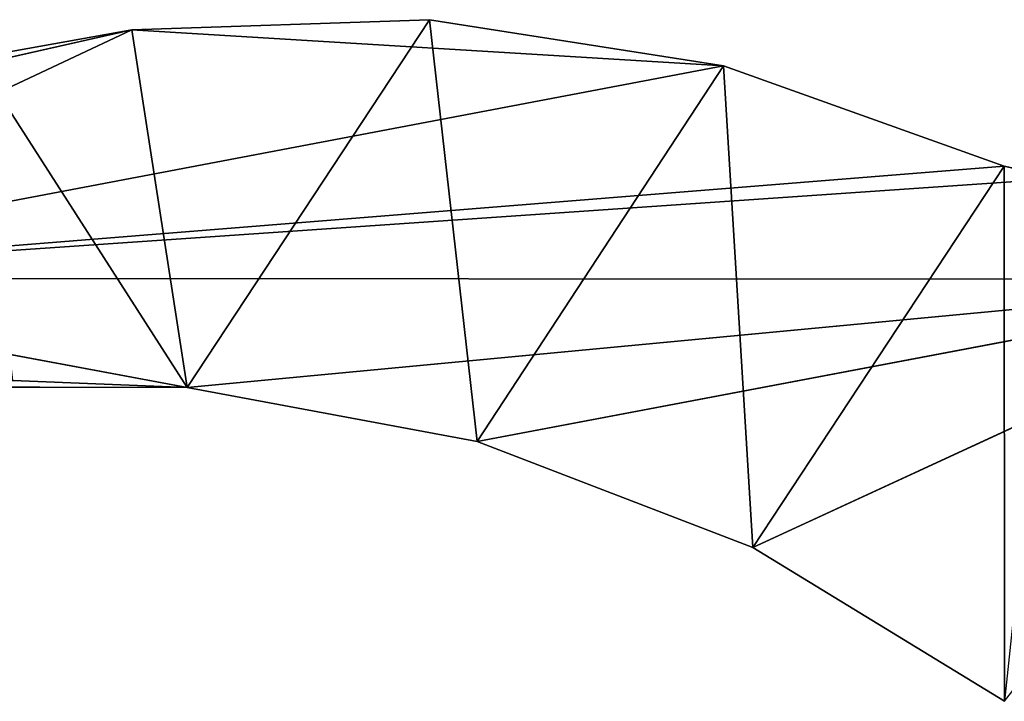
# Model space of a CAD drawing. Extents: x 0 to 110, y -110 to 0.
# Tile 1054 of 1056: x 95 to 102, y -54 to -49. Entities that reach past the tile are written whole.
import ezdxf

# ---------------------------------------------------------------- set-up
doc = ezdxf.new("R2010")
doc.units = 0
doc.header["$LTSCALE"] = 25.4
doc.layers.get('0').update_dxf_attribs({"color": 13, "linetype": 'CONTINUOUS'})

# ---------------------------------------------------------------- blocks, each defined once
blk = doc.blocks.new('REFLECTOR-LED-GU10-ES111-D')
at = {"color": 18}
for p, q in [((102.7577, 56, 50.119), (91.769, 56, 50.8718)), ((91.769, 56, 50.8718), (104.8299, 56, 50.879)), ((91.769, 56, 50.8718), (104.8299, 56, 50.879)), ((91.769, 56, 50.8718), (96.1754, 56, 51.6954)), ((91.769, 56, 50.8718), (96.1754, 56, 51.6954)), ((91.769, 56, 50.8718), (95.7575, 56, 48.9953)), ((91.769, 56, 50.8718), (95.7575, 56, 48.9953)), ((91.769, 56, 50.8718), (100.224, 56, 49.2671)), ((91.769, 56, 50.8718), (100.224, 56, 49.2671)), ((91.769, 56, 50.8718), (102.3398, 56, 50.0246)), ((91.769, 56, 50.8718), (102.3398, 56, 50.0246)), ((102.7577, 56, 50.119), (91.769, 56, 50.8718)), ((95.7575, 56, 48.9953), (93.5655, 56, 49.4907)), ((93.5655, 56, 49.4907), (95.7575, 54, 48.9953)), ((95.7575, 56, 48.9953), (93.5655, 56, 49.4907)), ((93.5655, 56, 49.4907), (95.7575, 54, 48.9953)), ((93.9482, 56, 51.69), (96.1754, 56, 51.6954)), ((93.9482, 56, 51.69), (96.1754, 56, 51.6954)), ((96.1754, 56, 51.6954), (94.8589, 54, 51.6432)), ((96.1754, 56, 51.6954), (94.8589, 54, 51.6432)), ((98.0036, 56, 48.9199), (95.7575, 56, 48.9953)), ((95.7575, 56, 48.9953), (100.224, 56, 49.2671)), ((95.7575, 56, 48.9953), (100.224, 56, 49.2671)), ((95.7575, 56, 48.9953), (95.7575, 54, 48.9953)), ((95.7575, 56, 48.9953), (95.7575, 54, 48.9953)), ((98.0036, 56, 48.9199), (95.7575, 56, 48.9953)), ((98.0036, 56, 48.9199), (95.7575, 54, 48.9953)), ((98.0036, 56, 48.9199), (95.7575, 54, 48.9953)), ((96.1754, 56, 51.6954), (98.3648, 56, 52.1039)), ((104.8299, 56, 50.879), (96.1754, 56, 51.6954)), ((104.8299, 56, 50.879), (96.1754, 56, 51.6954)), ((98.3648, 56, 52.1039), (96.1754, 54, 51.6954)), ((98.3648, 56, 52.1039), (96.1754, 54, 51.6954)), ((96.1754, 56, 51.6954), (98.3648, 56, 52.1039)), ((96.1754, 56, 51.6954), (96.1754, 54, 51.6954)), ((96.1754, 56, 51.6954), (96.1754, 54, 51.6954)), ((100.224, 56, 49.2671), (98.0036, 56, 48.9199)), ((98.0036, 56, 48.9199), (98.0036, 54, 48.9199)), ((98.0036, 56, 48.9199), (98.0036, 54, 48.9199)), ((100.224, 56, 49.2671), (98.0036, 56, 48.9199)), ((100.224, 56, 49.2671), (98.0036, 54, 48.9199)), ((100.224, 56, 49.2671), (98.0036, 54, 48.9199)), ((98.3648, 56, 52.1039), (104.8299, 56, 50.879)), ((98.3648, 56, 52.1039), (100.444, 56, 52.9021)), ((98.3648, 56, 52.1039), (104.8299, 56, 50.879)), ((100.444, 56, 52.9021), (98.3648, 54, 52.1039)), ((100.444, 56, 52.9021), (98.3648, 54, 52.1039)), ((98.3648, 56, 52.1039), (100.444, 56, 52.9021)), ((98.3648, 56, 52.1039), (98.3648, 54, 52.1039)), ((98.3648, 56, 52.1039), (98.3648, 54, 52.1039)), ((102.3398, 56, 50.0246), (100.224, 56, 49.2671)), ((100.224, 56, 49.2671), (100.224, 54, 49.2671)), ((100.224, 56, 49.2671), (100.224, 54, 49.2671)), ((102.3398, 56, 50.0246), (100.224, 56, 49.2671)), ((102.3398, 56, 50.0246), (100.224, 54, 49.2671)), ((102.3398, 56, 50.0246), (100.224, 54, 49.2671)), ((100.444, 56, 52.9021), (104.8299, 56, 50.879)), ((100.444, 56, 52.9021), (104.8299, 56, 50.879)), ((100.444, 56, 52.9021), (102.3444, 56, 54.0636)), ((102.3444, 56, 54.0636), (100.444, 54, 52.9021)), ((102.3444, 56, 54.0636), (100.444, 54, 52.9021)), ((100.444, 56, 52.9021), (102.3444, 56, 54.0636)), ((100.444, 56, 52.9021), (100.444, 54, 52.9021)), ((100.444, 56, 52.9021), (100.444, 54, 52.9021)), ((102.7577, 56, 50.119), (102.3398, 56, 50.0246)), ((102.3398, 54, 50.0246), (102.3398, 56, 50.0246)), ((102.3398, 56, 50.0246), (102.7577, 54, 50.119)), ((102.3398, 56, 50.0246), (102.7577, 54, 50.119)), ((102.7577, 56, 50.119), (102.3398, 56, 50.0246)), ((102.3398, 54, 50.0246), (102.3398, 56, 50.0246)), ((94.5784, 54, 49.2076), (96.1754, 54, 51.6954)), ((94.5784, 54, 49.2076), (95.7575, 54, 48.9953)), ((94.5784, 54, 49.2076), (96.1754, 54, 51.6954)), ((94.5784, 54, 49.2076), (95.7575, 54, 48.9953)), ((96.1754, 54, 51.6954), (94.8589, 54, 51.6432)), ((96.1754, 54, 51.6954), (94.8589, 54, 51.6432)), ((95.7575, 54, 48.9953), (96.1754, 54, 51.6954)), ((95.7575, 54, 48.9953), (96.1754, 54, 51.6954)), ((95.7575, 54, 48.9953), (98.0036, 54, 48.9199)), ((95.7575, 54, 48.9953), (98.0036, 54, 48.9199)), ((98.0036, 54, 48.9199), (96.1754, 54, 51.6954)), ((98.0036, 54, 48.9199), (96.1754, 54, 51.6954)), ((98.3648, 54, 52.1039), (96.1754, 54, 51.6954)), ((98.3648, 54, 52.1039), (96.1754, 54, 51.6954)), ((98.0036, 54, 48.9199), (98.3648, 54, 52.1039)), ((98.0036, 54, 48.9199), (98.3648, 54, 52.1039)), ((98.0036, 54, 48.9199), (100.224, 54, 49.2671)), ((98.0036, 54, 48.9199), (100.224, 54, 49.2671)), ((100.224, 54, 49.2671), (98.3648, 54, 52.1039)), ((100.224, 54, 49.2671), (98.3648, 54, 52.1039)), ((100.444, 54, 52.9021), (98.3648, 54, 52.1039)), ((100.444, 54, 52.9021), (98.3648, 54, 52.1039)), ((100.224, 54, 49.2671), (100.444, 54, 52.9021)), ((100.224, 54, 49.2671), (100.444, 54, 52.9021)), ((100.224, 54, 49.2671), (102.3398, 54, 50.0246)), ((100.224, 54, 49.2671), (102.3398, 54, 50.0246)), ((102.3398, 54, 50.0246), (100.444, 54, 52.9021)), ((102.3398, 54, 50.0246), (100.444, 54, 52.9021)), ((102.3444, 54, 54.0636), (100.444, 54, 52.9021)), ((102.3444, 54, 54.0636), (100.444, 54, 52.9021)), ((102.3398, 54, 50.0246), (102.3444, 54, 54.0636)), ((102.3398, 54, 50.0246), (102.3444, 54, 54.0636)), ((102.3398, 54, 50.0246), (102.7577, 54, 50.119)), ((102.3398, 54, 50.0246), (102.7577, 54, 50.119))]:
    blk.add_line(p, q, dxfattribs=at)
mesh = blk.add_polyface(dxfattribs=at)
corners = [(104.8299, 56, 50.879), (102.7577, 56, 50.119), (91.769, 56, 50.8718)]
mesh.append_faces([[corners[k] for k in face] for face in [(0, 1, 2)]], dxfattribs={"color": 18})
mesh = blk.add_polyface(dxfattribs=at)
corners = [(96.1754, 56, 51.6954), (104.8299, 56, 50.879), (91.769, 56, 50.8718)]
mesh.append_faces([[corners[k] for k in face] for face in [(0, 1, 2)]], dxfattribs={"color": 18})
mesh = blk.add_polyface(dxfattribs=at)
corners = [(96.1754, 56, 51.6954), (91.769, 56, 50.8718), (93.9482, 56, 51.69)]
mesh.append_faces([[corners[k] for k in face] for face in [(0, 1, 2)]], dxfattribs={"color": 18})
mesh = blk.add_polyface(dxfattribs=at)
corners = [(91.769, 56, 50.8718), (95.7575, 56, 48.9953), (93.5655, 56, 49.4907)]
mesh.append_faces([[corners[k] for k in face] for face in [(0, 1, 2)]], dxfattribs={"color": 18})
mesh = blk.add_polyface(dxfattribs=at)
corners = [(91.769, 56, 50.8718), (100.224, 56, 49.2671), (95.7575, 56, 48.9953)]
mesh.append_faces([[corners[k] for k in face] for face in [(0, 1, 2)]], dxfattribs={"color": 18})
mesh = blk.add_polyface(dxfattribs=at)
corners = [(91.769, 56, 50.8718), (102.3398, 56, 50.0246), (100.224, 56, 49.2671)]
mesh.append_faces([[corners[k] for k in face] for face in [(0, 1, 2)]], dxfattribs={"color": 18})
mesh = blk.add_polyface(dxfattribs=at)
corners = [(91.769, 56, 50.8718), (102.7577, 56, 50.119), (102.3398, 56, 50.0246)]
mesh.append_faces([[corners[k] for k in face] for face in [(0, 1, 2)]], dxfattribs={"color": 18})
mesh = blk.add_polyface(dxfattribs=at)
corners = [(95.7575, 54, 48.9953), (94.5784, 54, 49.2076), (93.5655, 56, 49.4907)]
mesh.append_faces([[corners[k] for k in face] for face in [(0, 1, 2)]], dxfattribs={"color": 18})
mesh = blk.add_polyface(dxfattribs=at)
corners = [(95.7575, 54, 48.9953), (93.5655, 56, 49.4907), (95.7575, 56, 48.9953)]
mesh.append_faces([[corners[k] for k in face] for face in [(0, 1, 2)]], dxfattribs={"color": 18})
mesh = blk.add_polyface(dxfattribs=at)
corners = [(96.1754, 56, 51.6954), (93.9482, 56, 51.69), (94.8589, 54, 51.6432)]
mesh.append_faces([[corners[k] for k in face] for face in [(0, 1, 2)]], dxfattribs={"color": 18})
mesh = blk.add_polyface(dxfattribs=at)
corners = [(96.1754, 56, 51.6954), (94.8589, 54, 51.6432), (96.1754, 54, 51.6954)]
mesh.append_faces([[corners[k] for k in face] for face in [(0, 1, 2)]], dxfattribs={"color": 18})
mesh = blk.add_polyface(dxfattribs=at)
corners = [(100.224, 56, 49.2671), (98.0036, 56, 48.9199), (95.7575, 56, 48.9953)]
mesh.append_faces([[corners[k] for k in face] for face in [(0, 1, 2)]], dxfattribs={"color": 18})
mesh = blk.add_polyface(dxfattribs=at)
corners = [(98.0036, 56, 48.9199), (95.7575, 54, 48.9953), (95.7575, 56, 48.9953)]
mesh.append_faces([[corners[k] for k in face] for face in [(0, 1, 2)]], dxfattribs={"color": 18})
mesh = blk.add_polyface(dxfattribs=at)
corners = [(98.0036, 54, 48.9199), (95.7575, 54, 48.9953), (98.0036, 56, 48.9199)]
mesh.append_faces([[corners[k] for k in face] for face in [(0, 1, 2)]], dxfattribs={"color": 18})
mesh = blk.add_polyface(dxfattribs=at)
corners = [(98.3648, 56, 52.1039), (104.8299, 56, 50.879), (96.1754, 56, 51.6954)]
mesh.append_faces([[corners[k] for k in face] for face in [(0, 1, 2)]], dxfattribs={"color": 18})
mesh = blk.add_polyface(dxfattribs=at)
corners = [(98.3648, 56, 52.1039), (96.1754, 54, 51.6954), (98.3648, 54, 52.1039)]
mesh.append_faces([[corners[k] for k in face] for face in [(0, 1, 2)]], dxfattribs={"color": 18})
mesh = blk.add_polyface(dxfattribs=at)
corners = [(98.3648, 56, 52.1039), (96.1754, 56, 51.6954), (96.1754, 54, 51.6954)]
mesh.append_faces([[corners[k] for k in face] for face in [(0, 1, 2)]], dxfattribs={"color": 18})
mesh = blk.add_polyface(dxfattribs=at)
corners = [(100.224, 56, 49.2671), (98.0036, 54, 48.9199), (98.0036, 56, 48.9199)]
mesh.append_faces([[corners[k] for k in face] for face in [(0, 1, 2)]], dxfattribs={"color": 18})
mesh = blk.add_polyface(dxfattribs=at)
corners = [(100.224, 54, 49.2671), (98.0036, 54, 48.9199), (100.224, 56, 49.2671)]
mesh.append_faces([[corners[k] for k in face] for face in [(0, 1, 2)]], dxfattribs={"color": 18})
mesh = blk.add_polyface(dxfattribs=at)
corners = [(100.444, 56, 52.9021), (104.8299, 56, 50.879), (98.3648, 56, 52.1039)]
mesh.append_faces([[corners[k] for k in face] for face in [(0, 1, 2)]], dxfattribs={"color": 18})
mesh = blk.add_polyface(dxfattribs=at)
corners = [(100.444, 56, 52.9021), (98.3648, 54, 52.1039), (100.444, 54, 52.9021)]
mesh.append_faces([[corners[k] for k in face] for face in [(0, 1, 2)]], dxfattribs={"color": 18})
mesh = blk.add_polyface(dxfattribs=at)
corners = [(100.444, 56, 52.9021), (98.3648, 56, 52.1039), (98.3648, 54, 52.1039)]
mesh.append_faces([[corners[k] for k in face] for face in [(0, 1, 2)]], dxfattribs={"color": 18})
mesh = blk.add_polyface(dxfattribs=at)
corners = [(102.3398, 56, 50.0246), (100.224, 54, 49.2671), (100.224, 56, 49.2671)]
mesh.append_faces([[corners[k] for k in face] for face in [(0, 1, 2)]], dxfattribs={"color": 18})
mesh = blk.add_polyface(dxfattribs=at)
corners = [(102.3398, 54, 50.0246), (100.224, 54, 49.2671), (102.3398, 56, 50.0246)]
mesh.append_faces([[corners[k] for k in face] for face in [(0, 1, 2)]], dxfattribs={"color": 18})
mesh = blk.add_polyface(dxfattribs=at)
corners = [(102.3444, 56, 54.0636), (104.8299, 56, 50.879), (100.444, 56, 52.9021)]
mesh.append_faces([[corners[k] for k in face] for face in [(0, 1, 2)]], dxfattribs={"color": 18})
mesh = blk.add_polyface(dxfattribs=at)
corners = [(102.3444, 56, 54.0636), (100.444, 54, 52.9021), (102.3444, 54, 54.0636)]
mesh.append_faces([[corners[k] for k in face] for face in [(0, 1, 2)]], dxfattribs={"color": 18})
mesh = blk.add_polyface(dxfattribs=at)
corners = [(102.3444, 56, 54.0636), (100.444, 56, 52.9021), (100.444, 54, 52.9021)]
mesh.append_faces([[corners[k] for k in face] for face in [(0, 1, 2)]], dxfattribs={"color": 18})
mesh = blk.add_polyface(dxfattribs=at)
corners = [(102.7577, 54, 50.119), (102.3398, 54, 50.0246), (102.3398, 56, 50.0246)]
mesh.append_faces([[corners[k] for k in face] for face in [(0, 1, 2)]], dxfattribs={"color": 18})
mesh = blk.add_polyface(dxfattribs=at)
corners = [(102.7577, 54, 50.119), (102.3398, 56, 50.0246), (102.7577, 56, 50.119)]
mesh.append_faces([[corners[k] for k in face] for face in [(0, 1, 2)]], dxfattribs={"color": 18})
mesh = blk.add_polyface(dxfattribs=at)
corners = [(96.1754, 54, 51.6954), (94.8589, 54, 51.6432), (94.5784, 54, 49.2076)]
mesh.append_faces([[corners[k] for k in face] for face in [(0, 1, 2)]], dxfattribs={"color": 18})
mesh = blk.add_polyface(dxfattribs=at)
corners = [(96.1754, 54, 51.6954), (94.5784, 54, 49.2076), (95.7575, 54, 48.9953)]
mesh.append_faces([[corners[k] for k in face] for face in [(0, 1, 2)]], dxfattribs={"color": 18})
mesh = blk.add_polyface(dxfattribs=at)
corners = [(96.1754, 54, 51.6954), (95.7575, 54, 48.9953), (98.0036, 54, 48.9199)]
mesh.append_faces([[corners[k] for k in face] for face in [(0, 1, 2)]], dxfattribs={"color": 18})
mesh = blk.add_polyface(dxfattribs=at)
corners = [(98.3648, 54, 52.1039), (96.1754, 54, 51.6954), (98.0036, 54, 48.9199)]
mesh.append_faces([[corners[k] for k in face] for face in [(0, 1, 2)]], dxfattribs={"color": 18})
mesh = blk.add_polyface(dxfattribs=at)
corners = [(98.3648, 54, 52.1039), (98.0036, 54, 48.9199), (100.224, 54, 49.2671)]
mesh.append_faces([[corners[k] for k in face] for face in [(0, 1, 2)]], dxfattribs={"color": 18})
mesh = blk.add_polyface(dxfattribs=at)
corners = [(100.444, 54, 52.9021), (98.3648, 54, 52.1039), (100.224, 54, 49.2671)]
mesh.append_faces([[corners[k] for k in face] for face in [(0, 1, 2)]], dxfattribs={"color": 18})
mesh = blk.add_polyface(dxfattribs=at)
corners = [(100.444, 54, 52.9021), (100.224, 54, 49.2671), (102.3398, 54, 50.0246)]
mesh.append_faces([[corners[k] for k in face] for face in [(0, 1, 2)]], dxfattribs={"color": 18})
mesh = blk.add_polyface(dxfattribs=at)
corners = [(102.3444, 54, 54.0636), (100.444, 54, 52.9021), (102.3398, 54, 50.0246)]
mesh.append_faces([[corners[k] for k in face] for face in [(0, 1, 2)]], dxfattribs={"color": 18})
mesh = blk.add_polyface(dxfattribs=at)
corners = [(102.3444, 54, 54.0636), (102.3398, 54, 50.0246), (102.7577, 54, 50.119)]
mesh.append_faces([[corners[k] for k in face] for face in [(0, 1, 2)]], dxfattribs={"color": 18})

msp = doc.modelspace()

# ---------------------------------------------------------------- block references
at = {"color": 0, "extrusion": (0, -1, -3.82857e-16)}
msp.add_blockref('REFLECTOR-LED-GU10-ES111-D', (0, 0), dxfattribs=at)

doc.saveas('drawing.dxf')
